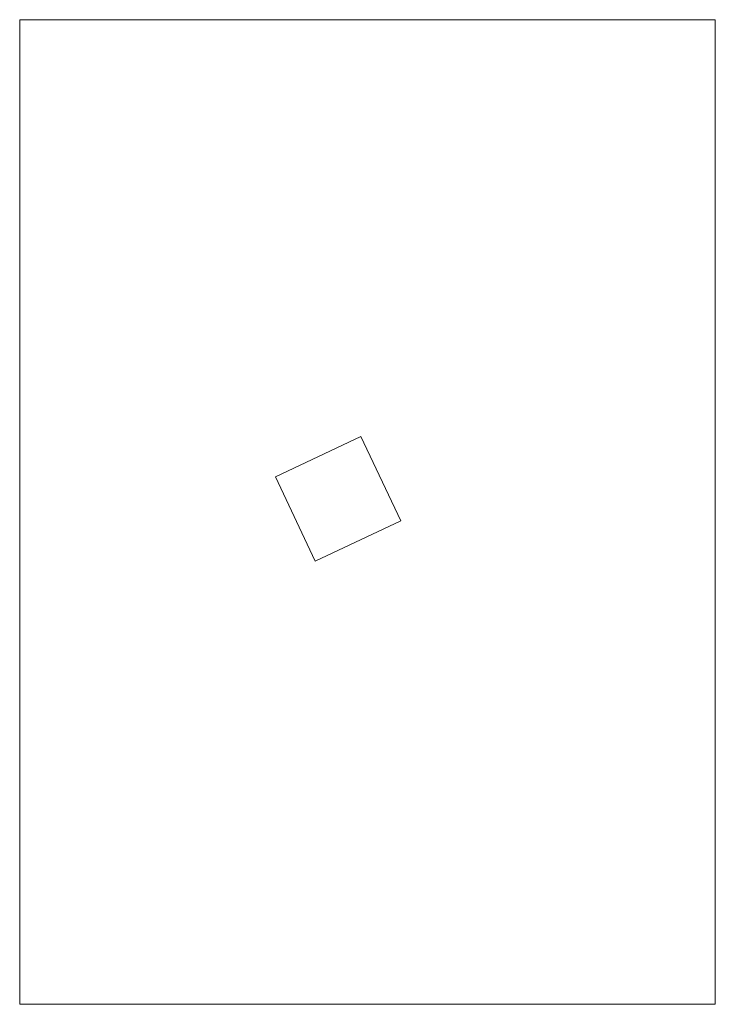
# Model space of a CAD drawing. Header units: millimetres. Extents: x 918404 to 1362154, y 4120617 to 4364104.
# Tile 621 of 649: x 1183665 to 1209855, y 4295454 to 4332495. Entities that reach past the tile are written whole.
import ezdxf

# ---------------------------------------------------------------- set-up
doc = ezdxf.new("R2010")
doc.units = ezdxf.units.MM
doc.header["$MEASUREMENT"] = 0
doc.header["$XCLIPFRAME"] = 0
doc.layers.add('10', color=7, linetype='Continuous')
doc.layers.add('Fills_Pen_No__7_Ном._пера__1', color=1, linetype='Continuous', lineweight=18)
picture_1 = doc.add_image_def('image3.jpg', size_in_pixel=(1280, 905))

msp = doc.modelspace()

# ---------------------------------------------------------------- linework, layer by layer
at = {"layer": 'Fills_Pen_No__7_Ном._пера__1', "linetype": 'Continuous'}
for p, q in [((1196511, 4316819.1), (1193293.1, 4315299.5)), ((1198012.9, 4313638.7), (1196511, 4316819.1)), ((1193293.1, 4315299.5), (1194794.9, 4312119.2)), ((1194794.9, 4312119.2), (1198012.9, 4313638.7))]:
    msp.add_line(p, q, dxfattribs=at)

# ---------------------------------------------------------------- pictures from other files: only their frames are drawn
at = {"layer": '10', "color": 1, "linetype": 'Continuous', "lineweight": 18}
image = msp.add_image(picture_1, insert=(1209854.6, 4295454), size_in_units=(37041.4, 26189.4), rotation=90, dxfattribs=at)
image.set_boundary_path([(-0.5, -0.5), (1279.5, 904.5)])

doc.saveas('drawing.dxf')
